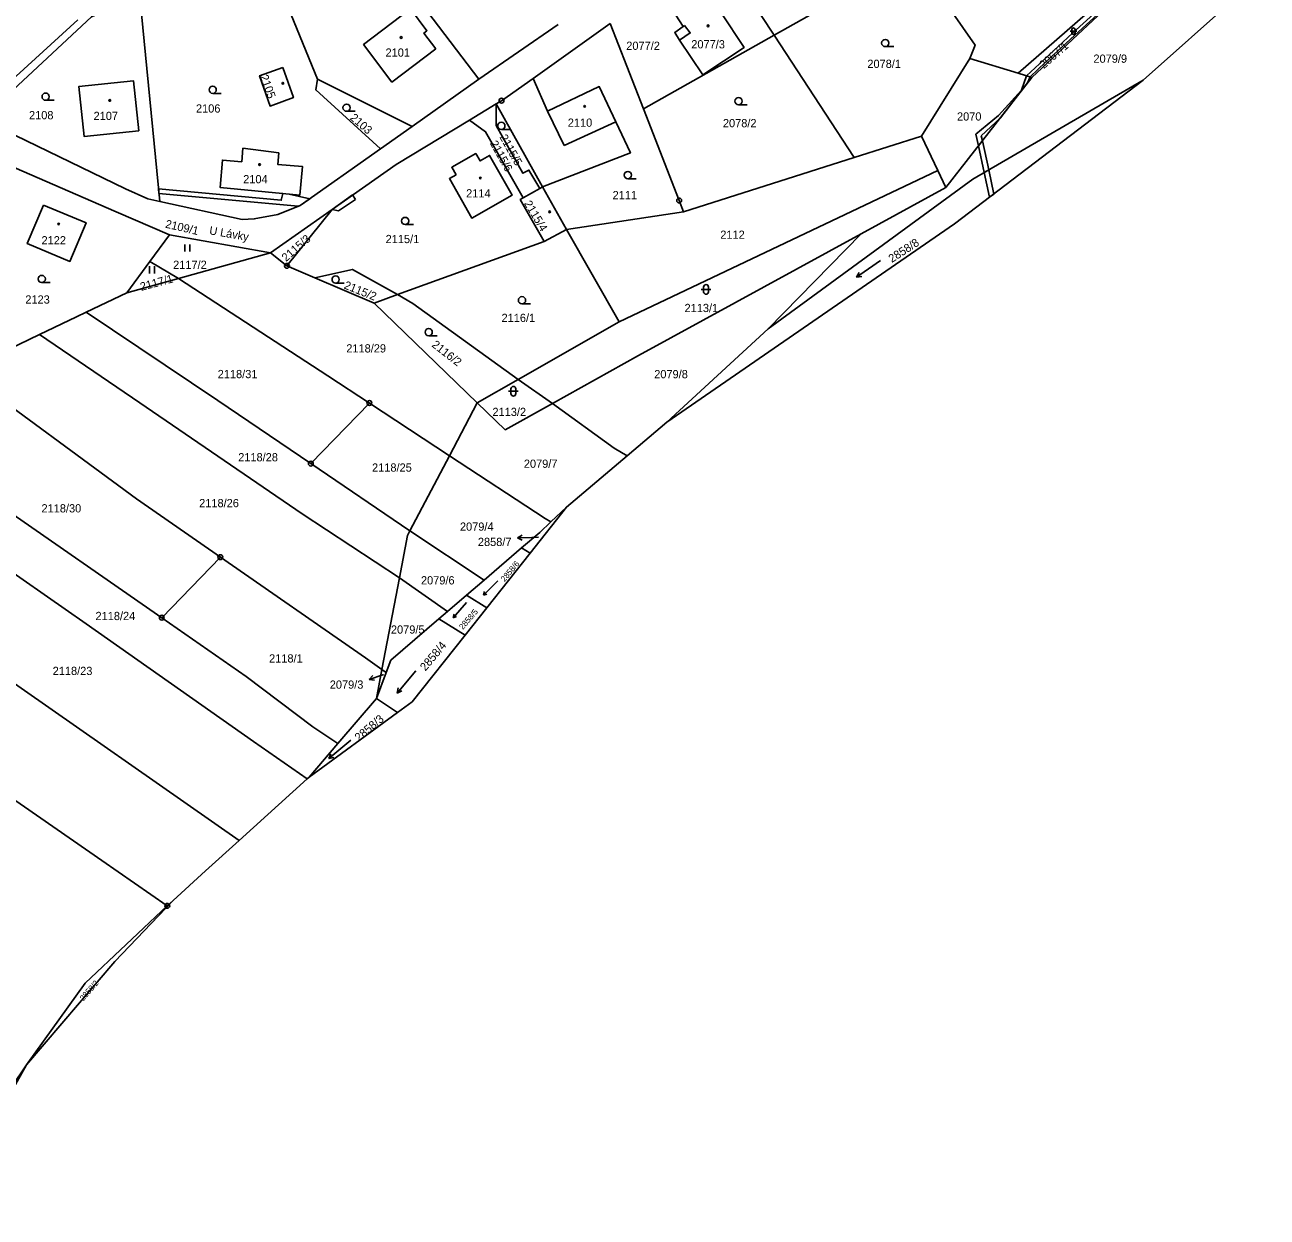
# Model space of a CAD drawing. Extents: x -562167 to -556918, y -1077891 to -1070763.
# Drawn here: x -560530 to -560273.1, y -1077722.4 to -1077476 of the extents above; entities that cross this region are included whole.
import ezdxf

# ---------------------------------------------------------------- set-up
doc = ezdxf.new("R2010")
doc.units = 0
for name, color, linetype in [('Hranice parcel', 7, 'Continuous'), ('Parcelní čísla', 7, 'Continuous'), ('Pop  PČ popisy', 7, 'Continuous'), ('Vnitřní kresba', 7, 'Continuous'), ('Věcná břemena k části', 7, 'Continuous'), ('Značky bodu BP', 7, 'Continuous'), ('Značky budov', 7, 'Continuous'), ('Značky kultur', 7, 'Continuous')]:
    doc.layers.add(name, color=color, linetype=linetype)

msp = doc.modelspace()

# ---------------------------------------------------------------- linework, layer by layer
at = {"layer": 'Hranice parcel'}
for p, q in [((-560460.65, -1077454.86), (-560436.1, -1077487.21)), ((-560387.02, -1077459.87), (-560375.09, -1077478.11)), ((-560324.64, -1077485.95), (-560294.78, -1077459.9)), ((-560375.09, -1077478.11), (-560346.25, -1077461.85)), ((-560321.77, -1077486.83), (-560294.09, -1077460.91)), ((-560273.13, -1077464.57), (-560298.78, -1077487.41)), ((-560506.23, -1077469.78), (-560502.1, -1077512.46)), ((-560519, -1077474.94), (-560533.39, -1077488.01)), ((-560436.1, -1077487.21), (-560419.75, -1077475.89)), ((-560408.95, -1077475.67), (-560424.92, -1077487.01)), ((-560408.95, -1077475.67), (-560402.07, -1077493.33)), ((-560402.07, -1077493.33), (-560375.09, -1077478.11)), ((-560375.09, -1077478.11), (-560358.54, -1077503.39)), ((-560334.63, -1077482.88), (-560344.57, -1077498.94)), ((-560324.64, -1077485.95), (-560334.63, -1077482.88)), ((-560469.47, -1077487.2), (-560449.91, -1077496.99)), ((-560449.91, -1077496.99), (-560436.1, -1077487.21)), ((-560339.55, -1077509.6), (-560321.77, -1077486.83)), ((-560321.77, -1077486.83), (-560324.64, -1077485.95)), ((-560438.05, -1077495.63), (-560432.54, -1077492.3)), ((-560432.54, -1077492.3), (-560422.94, -1077509.45)), ((-560438.05, -1077495.63), (-560453.2, -1077504.79)), ((-560449.91, -1077496.99), (-560456.43, -1077501.58)), ((-560358.54, -1077503.39), (-560344.57, -1077498.94)), ((-560344.57, -1077498.94), (-560341.23, -1077506.05)), ((-560393.78, -1077514.6), (-560358.54, -1077503.39)), ((-560453.2, -1077504.79), (-560466.47, -1077514.1)), ((-560407.09, -1077537.36), (-560341.23, -1077506.05)), ((-560341.23, -1077506.05), (-560339.55, -1077509.6)), ((-560423.52, -1077509.78), (-560426.98, -1077511.74)), ((-560422.94, -1077509.45), (-560423.52, -1077509.78)), ((-560422.94, -1077509.45), (-560417.97, -1077518.22)), ((-560357.1, -1077519.18), (-560339.55, -1077509.6)), ((-560466.47, -1077514.1), (-560479.22, -1077523.05)), ((-560466.47, -1077514.1), (-560475.8, -1077525.76)), ((-560417.97, -1077518.22), (-560393.78, -1077514.6)), ((-560417.97, -1077518.22), (-560422.6, -1077520.7)), ((-560417.97, -1077518.22), (-560407.09, -1077537.36)), ((-560376.31, -1077538.76), (-560357.1, -1077519.18)), ((-560504.13, -1077524.84), (-560500.11, -1077519.38)), ((-560500.11, -1077519.38), (-560479.22, -1077523.05)), ((-560452.94, -1077531.7), (-560422.6, -1077520.7)), ((-560498.25, -1077528.35), (-560479.22, -1077523.05)), ((-560479.22, -1077523.05), (-560475.8, -1077525.76)), ((-560508.9, -1077531.32), (-560504.13, -1077524.84)), ((-560498.25, -1077528.35), (-560504.13, -1077524.84)), ((-560475.8, -1077525.76), (-560470.02, -1077528.23)), ((-560508.9, -1077531.32), (-560498.25, -1077528.35)), ((-560470.02, -1077528.23), (-560457.78, -1077533.45)), ((-560517.31, -1077535.36), (-560508.9, -1077531.32)), ((-560457.78, -1077533.45), (-560452.94, -1077531.7)), ((-560457.78, -1077533.45), (-560436.46, -1077554.06)), ((-560526.94, -1077539.98), (-560519.29, -1077536.31)), ((-560519.29, -1077536.31), (-560517.31, -1077535.36)), ((-560407.09, -1077537.36), (-560427.98, -1077549.24)), ((-560397.23, -1077558.06), (-560376.31, -1077538.76)), ((-560427.98, -1077549.24), (-560436.46, -1077554.06)), ((-560427.98, -1077549.24), (-560420.91, -1077554.2)), ((-560458.75, -1077554.12), (-560470.86, -1077566.64)), ((-560442.2, -1077565), (-560458.75, -1077554.12)), ((-560436.46, -1077554.06), (-560442.2, -1077565)), ((-560397.23, -1077558.06), (-560405.47, -1077565.04)), ((-560501.68, -1077598.48), (-560554.74, -1077561.67)), ((-560442.2, -1077565), (-560450.37, -1077580.56)), ((-560405.47, -1077565.04), (-560417.99, -1077575.65)), ((-560470.86, -1077566.64), (-560450.37, -1077580.56)), ((-560425.52, -1077585.14), (-560417.99, -1077575.65)), ((-560417.99, -1077575.65), (-560421.24, -1077578.69)), ((-560450.37, -1077580.56), (-560435.03, -1077590.71)), ((-560489.57, -1077585.97), (-560501.68, -1077598.48)), ((-560435.03, -1077590.71), (-560427.29, -1077584.07)), ((-560434.49, -1077596.45), (-560425.52, -1077585.14)), ((-560425.52, -1077585.14), (-560427.29, -1077584.07)), ((-560568.67, -1077586.67), (-560485.65, -1077644.52)), ((-560452.53, -1077590.27), (-560456.15, -1077609.19)), ((-560442.58, -1077597.19), (-560452.53, -1077590.27)), ((-560435.03, -1077590.71), (-560438.69, -1077593.85)), ((-560438.69, -1077593.85), (-560442.58, -1077597.19)), ((-560434.49, -1077596.45), (-560438.69, -1077593.85)), ((-560454.35, -1077607.29), (-560444.36, -1077598.72)), ((-560442.58, -1077597.19), (-560444.36, -1077598.72)), ((-560438.98, -1077602.1), (-560444.36, -1077598.72)), ((-560438.98, -1077602.1), (-560434.49, -1077596.45)), ((-560457.29, -1077615.18), (-560456.15, -1077609.19)), ((-560455.29, -1077609.82), (-560456.15, -1077609.19)), ((-560455.29, -1077609.82), (-560454.35, -1077607.29)), ((-560455.29, -1077609.82), (-560457.29, -1077615.18)), ((-560457.29, -1077615.18), (-560465.27, -1077624.49)), ((-560452.96, -1077618.09), (-560457.29, -1077615.18)), ((-560471.23, -1077631.45), (-560452.96, -1077618.09)), ((-560465.27, -1077624.49), (-560471.23, -1077631.45)), ((-560471.61, -1077631.79), (-560485.65, -1077644.52)), ((-560471.23, -1077631.45), (-560471.61, -1077631.79)), ((-560511.35, -1077669.57), (-560499.35, -1077656.93)), ((-560500.54, -1077658.05), (-560499.35, -1077656.93)), ((-560529.62, -1077690.87), (-560511.35, -1077669.57)), ((-560529.62, -1077690.87), (-560547.38, -1077722.38)), ((-560532.75, -1077695.5), (-560529.62, -1077690.87))]:
    msp.add_line(p, q, dxfattribs=at)
for points in [[(-560334.63, -1077482.88), (-560333.52, -1077480.15), (-560346.25, -1077461.85)], [(-560477.48, -1077467.56), (-560476.14, -1077470.84), (-560469.47, -1077487.2)], [(-560532.38, -1077489.37), (-560516.19, -1077474.29), (-560506.23, -1077469.78)], [(-560396.14, -1077472.8), (-560392.95, -1077470.73), (-560389.47, -1077468.48), (-560386.12, -1077473.5), (-560386.02, -1077473.44), (-560381.27, -1077480.62), (-560389.8, -1077486.27), (-560394.6, -1077479.12), (-560395.61, -1077477.51), (-560393.86, -1077476.31), (-560396.14, -1077472.8)], [(-560445.03, -1077480.88), (-560447.48, -1077477.66), (-560446.86, -1077477.19), (-560450.27, -1077472.68), (-560459.96, -1077480.03), (-560454.09, -1077487.77), (-560445.03, -1077480.88)], [(-560476.62, -1077484.8), (-560481.45, -1077486.48), (-560479.27, -1077492.74), (-560474.46, -1077490.99), (-560476.62, -1077484.8)], [(-560506.44, -1077497.86), (-560507.5, -1077487.54), (-560518.85, -1077488.73), (-560517.74, -1077499), (-560506.44, -1077497.86)], [(-560469.47, -1077487.2), (-560469.84, -1077489.39), (-560456.43, -1077501.58)], [(-560424.92, -1077487.01), (-560431.43, -1077491.63), (-560432.54, -1077492.3)], [(-560422.94, -1077509.45), (-560404.79, -1077502.43), (-560407.82, -1077495.99), (-560411.22, -1077488.7), (-560421.91, -1077493.77), (-560424.92, -1077487.01)], [(-560397.23, -1077558.06), (-560337.74, -1077517.1), (-560298.78, -1077487.41)], [(-560376.31, -1077538.76), (-560334, -1077507.83), (-560298.78, -1077487.41)], [(-560432.54, -1077492.3), (-560432.54, -1077496.78), (-560427, -1077506.64), (-560425.78, -1077505.99), (-560423.52, -1077509.78)], [(-560402.07, -1077493.33), (-560394.69, -1077512.27), (-560393.78, -1077514.6)], [(-560538.93, -1077495.47), (-560509.19, -1077509.86), (-560504.56, -1077511.94), (-560502.1, -1077512.46)], [(-560426.98, -1077511.74), (-560434.72, -1077498.04), (-560438.05, -1077495.63)], [(-560502.1, -1077512.46), (-560485.07, -1077516.17), (-560482.57, -1077516.08), (-560477.67, -1077515.18), (-560473.07, -1077513.28), (-560456.43, -1077501.58)], [(-560485.13, -1077504.24), (-560489.13, -1077503.91), (-560489.63, -1077509.54), (-560473.12, -1077511.14), (-560472.55, -1077505.25), (-560477.68, -1077504.83), (-560477.49, -1077502.43), (-560484.91, -1077501.46), (-560485.13, -1077504.24)], [(-560440.83, -1077506.93), (-560442.21, -1077507.72), (-560437.6, -1077515.91), (-560429.24, -1077511.17), (-560433.89, -1077502.95), (-560435.88, -1077504.09), (-560436.77, -1077502.55), (-560441.71, -1077505.39), (-560440.83, -1077506.93)], [(-560500.11, -1077519.38), (-560511.11, -1077514.61), (-560532.2, -1077505.47)], [(-560526.11, -1077513.22), (-560529.48, -1077521.18), (-560520.68, -1077524.84), (-560517.34, -1077516.85), (-560526.11, -1077513.22)], [(-560422.6, -1077520.7), (-560427.55, -1077512.07), (-560426.98, -1077511.74)], [(-560420.91, -1077554.2), (-560403.14, -1077544.31), (-560357.1, -1077519.18)], [(-560470.02, -1077528.23), (-560462.25, -1077526.5), (-560452.94, -1077531.7)], [(-560498.25, -1077528.35), (-560467.33, -1077548.48), (-560458.75, -1077554.12)], [(-560452.94, -1077531.7), (-560449.74, -1077533.52), (-560427.98, -1077549.24)], [(-560470.86, -1077566.64), (-560490.09, -1077553.58), (-560517.31, -1077535.36)], [(-560542.77, -1077547.57), (-560533.36, -1077543.05), (-560526.94, -1077539.98)], [(-560452.53, -1077590.27), (-560472.63, -1077577.04), (-560506.24, -1077554.05), (-560526.94, -1077539.98)], [(-560542.77, -1077547.57), (-560506.93, -1077573.94), (-560489.57, -1077585.97)], [(-560436.46, -1077554.06), (-560430.69, -1077559.64), (-560420.91, -1077554.2)], [(-560405.47, -1077565.04), (-560408.12, -1077563.48), (-560420.91, -1077554.2)], [(-560421.24, -1077578.69), (-560422.4, -1077577.95), (-560442.2, -1077565)], [(-560471.61, -1077631.79), (-560482.69, -1077624.07), (-560517.32, -1077599.78), (-560539.1, -1077584.59), (-560560.9, -1077569.22)], [(-560450.37, -1077580.56), (-560450.87, -1077581.52), (-560452.53, -1077590.27)], [(-560421.24, -1077578.69), (-560423.54, -1077580.85), (-560427.29, -1077584.07)], [(-560456.15, -1077609.19), (-560459.56, -1077606.75), (-560489.57, -1077585.97)], [(-560501.68, -1077598.48), (-560484.25, -1077610.62), (-560470.43, -1077621.07), (-560465.27, -1077624.49)], [(-560452.96, -1077618.09), (-560449.89, -1077615.85), (-560438.98, -1077602.1)], [(-560552.89, -1077621.79), (-560514.08, -1077648.68), (-560500.54, -1077658.05)], [(-560499.35, -1077656.93), (-560492.61, -1077650.82), (-560485.65, -1077644.52)], [(-560529.62, -1077690.87), (-560517.54, -1077674.04), (-560500.54, -1077658.05)]]:
    msp.add_lwpolyline(points, dxfattribs=at)
at = {"layer": 'Pop  PČ popisy'}
for p, q in [((-560428.15, -1077582), (-560427.17, -1077581.46)), ((-560425.15, -1077581.89), (-560428.15, -1077582)), ((-560428.15, -1077582), (-560427.13, -1077582.46)), ((-560423.79, -1077581.84), (-560425.15, -1077581.89)), ((-560455.95, -1077610.31), (-560458.8, -1077611.24)), ((-560458.8, -1077611.24), (-560458.01, -1077610.45)), ((-560458.8, -1077611.24), (-560457.7, -1077611.4)), ((-560455.81, -1077610.27), (-560455.95, -1077610.31))]:
    msp.add_line(p, q, dxfattribs=at)
at = {"layer": 'Vnitřní kresba'}
for p, q in [((-560393.86, -1077476.31), (-560393.59, -1077476.12)), ((-560421.91, -1077493.77), (-560418.48, -1077500.9)), ((-560418.48, -1077500.9), (-560407.82, -1077495.99))]:
    msp.add_line(p, q, dxfattribs=at)
msp.add_lwpolyline([(-560394.6, -1077479.12), (-560392.41, -1077477.64), (-560393.59, -1077476.12)], dxfattribs=at)
at = {"layer": 'Věcná břemena k části'}
for points in [[(-560319.33, -1077483.22), (-560322.92, -1077486.48), (-560322.15, -1077486.71), (-560318.93, -1077483.66), (-560312.96, -1077478.14), (-560304.14, -1077470.04), (-560294.39, -1077460.47), (-560294.78, -1077459.9), (-560304.56, -1077469.6), (-560313.36, -1077477.7)], [(-560333.34, -1077498.53), (-560332.81, -1077500.97), (-560332.01, -1077499.94), (-560332.24, -1077498.88), (-560328.27, -1077495.15), (-560322.65, -1077487.95), (-560322.15, -1077486.71), (-560322.92, -1077486.48), (-560323.9, -1077489.43), (-560328.71, -1077494.71)], [(-560331.62, -1077506.45), (-560330.71, -1077505.92), (-560332.01, -1077499.94), (-560332.81, -1077500.97)], [(-560330.51, -1077511.59), (-560329.63, -1077510.92), (-560330.71, -1077505.92), (-560331.62, -1077506.45)], [(-560473.5, -1077513.46), (-560473.07, -1077513.28), (-560471.1, -1077511.9), (-560475.32, -1077510.93), (-560476.63, -1077510.8), (-560476.96, -1077512.2), (-560502.36, -1077509.82), (-560502.26, -1077510.84)], [(-560461.61, -1077512.02), (-560462.21, -1077511.11), (-560466.47, -1077514.1), (-560465.17, -1077514.38)]]:
    msp.add_lwpolyline(points, close=True, dxfattribs=at)
at = {"layer": 'Značky bodu BP'}
for centre, radius in [((-560431.43, -1077491.63), 0.5), ((-560431.43, -1077491.63), 0.0303), ((-560394.69, -1077512.27), 0.5), ((-560394.69, -1077512.27), 0.0303), ((-560475.8, -1077525.76), 0.5), ((-560475.8, -1077525.76), 0.0303), ((-560458.75, -1077554.12), 0.5), ((-560458.75, -1077554.12), 0.0303), ((-560470.86, -1077566.64), 0.5), ((-560470.86, -1077566.64), 0.0303), ((-560489.57, -1077585.97), 0.5), ((-560489.57, -1077585.97), 0.0303), ((-560501.68, -1077598.48), 0.5), ((-560501.68, -1077598.48), 0.0303), ((-560500.54, -1077658.05), 0.5), ((-560500.54, -1077658.05), 0.0303)]:
    msp.add_circle(centre, radius, dxfattribs=at)
at = {"layer": 'Značky budov'}
for centre in [(-560388.71, -1077476.16), (-560452.18, -1077478.57), (-560476.64, -1077488.03), (-560512.43, -1077491.58), (-560414.23, -1077492.79), (-560481.46, -1077504.83), (-560435.81, -1077507.61), (-560421.47, -1077514.6), (-560523, -1077517.12)]:
    msp.add_circle(centre, 0.175, dxfattribs=at)
at = {"layer": 'Značky kultur'}
for p, q in [((-560313.85, -1077477.25), (-560312.51, -1077477.25)), ((-560313.52, -1077476.92), (-560313.52, -1077477.59)), ((-560312.84, -1077477.59), (-560312.84, -1077476.92)), ((-560352.09, -1077480.46), (-560350.34, -1077480.46)), ((-560491.15, -1077490.12), (-560489.4, -1077490.12)), ((-560525.69, -1077491.55), (-560523.94, -1077491.55)), ((-560382.42, -1077492.49), (-560380.67, -1077492.49)), ((-560463.46, -1077493.83), (-560461.71, -1077493.83)), ((-560431.47, -1077497.58), (-560429.72, -1077497.58)), ((-560405.31, -1077507.75), (-560403.56, -1077507.75)), ((-560451.35, -1077517.24), (-560449.6, -1077517.24)), ((-560496.88, -1077522.82), (-560496.88, -1077521.32)), ((-560495.88, -1077522.82), (-560495.88, -1077521.32)), ((-560504.21, -1077527.36), (-560504.21, -1077525.86)), ((-560503.21, -1077527.36), (-560503.21, -1077525.86)), ((-560353.09, -1077524.68), (-560358.01, -1077528.12)), ((-560526.5, -1077529.23), (-560524.75, -1077529.23)), ((-560465.73, -1077529.34), (-560463.98, -1077529.34)), ((-560358.01, -1077528.12), (-560357.49, -1077527.15)), ((-560358.01, -1077528.12), (-560356.92, -1077527.97)), ((-560390.14, -1077530.64), (-560388.14, -1077530.64)), ((-560389.64, -1077530.14), (-560389.64, -1077531.14)), ((-560388.64, -1077531.14), (-560388.64, -1077530.14)), ((-560427.2, -1077533.63), (-560425.45, -1077533.63)), ((-560446.49, -1077540.21), (-560444.74, -1077540.21)), ((-560429.98, -1077551.68), (-560427.98, -1077551.68)), ((-560429.48, -1077551.18), (-560429.48, -1077552.18)), ((-560428.48, -1077552.18), (-560428.48, -1077551.18)), ((-560432.2, -1077590.86), (-560435.17, -1077593.83)), ((-560435.17, -1077593.83), (-560434.93, -1077593.1)), ((-560435.17, -1077593.83), (-560434.44, -1077593.59)), ((-560438.68, -1077595.33), (-560441.43, -1077598.5)), ((-560441.43, -1077598.5), (-560441.25, -1077597.75)), ((-560441.43, -1077598.5), (-560440.72, -1077598.21)), ((-560449.17, -1077609.46), (-560453.03, -1077614.06)), ((-560453.03, -1077614.06), (-560452.78, -1077612.99)), ((-560453.03, -1077614.06), (-560452.01, -1077613.63)), ((-560462.57, -1077623.77), (-560467.17, -1077627.62)), ((-560467.17, -1077627.62), (-560466.74, -1077626.61)), ((-560467.17, -1077627.62), (-560466.1, -1077627.38))]:
    msp.add_line(p, q, dxfattribs=at)
for centre in [(-560352.09, -1077479.71), (-560525.69, -1077490.8), (-560491.15, -1077489.37), (-560382.42, -1077491.74), (-560463.46, -1077493.08), (-560431.47, -1077496.83), (-560405.31, -1077507), (-560451.35, -1077516.49), (-560526.5, -1077528.48), (-560465.73, -1077528.59), (-560427.2, -1077532.88), (-560446.49, -1077539.46)]:
    msp.add_circle(centre, 0.75, dxfattribs=at)
for centre, radius, start, end in [((-560313.18, -1077476.92), 0.335, 0, 180), ((-560313.18, -1077477.59), 0.335, 180, 359.9879), ((-560389.14, -1077530.14), 0.5, 0, 180), ((-560389.14, -1077531.14), 0.5, 180, 359.9879), ((-560428.98, -1077551.18), 0.5, 0, 180), ((-560428.98, -1077552.18), 0.5, 180, 359.9879)]:
    msp.add_arc(centre, radius, start, end, dxfattribs=at)

# ---------------------------------------------------------------- texts
at = {"layer": 'Parcelní čísla'}
for s, p in [('2077/2', (-560405.64, -1077481.13)), ('2077/3', (-560392.2, -1077480.82)), ('2101', (-560455.42, -1077482.53)), ('2078/1', (-560355.79, -1077484.86)), ('2079/9', (-560309.05, -1077483.79)), ('2106', (-560494.61, -1077494.09)), ('2108', (-560529.13, -1077495.47)), ('2107', (-560515.78, -1077495.62)), ('2110', (-560417.73, -1077497.02)), ('2078/2', (-560385.66, -1077497.12)), ('2070', (-560337.26, -1077495.74)), ('2104', (-560484.85, -1077508.7)), ('2114', (-560438.75, -1077511.63)), ('2111', (-560408.47, -1077511.99)), ('2115/1', (-560455.4, -1077521.07)), ('2112', (-560386.2, -1077520.18)), ('2122', (-560526.54, -1077521.33)), ('2117/2', (-560499.33, -1077526.39)), ('2123', (-560529.89, -1077533.57)), ('2113/1', (-560393.59, -1077535.32)), ('2116/1', (-560431.43, -1077537.37)), ('2118/29', (-560463.53, -1077543.67)), ('2118/31', (-560490.11, -1077548.98)), ('2079/8', (-560399.86, -1077549)), ('2113/2', (-560433.31, -1077556.8)), ('2118/28', (-560485.88, -1077566.17)), ('2118/25', (-560458.2, -1077568.3)), ('2079/7', (-560426.82, -1077567.51)), ('2118/30', (-560526.55, -1077576.73)), ('2118/26', (-560493.95, -1077575.65)), ('2079/4', (-560440.03, -1077580.51)), ('2858/7', (-560436.32, -1077583.67)), ('2079/6', (-560448.09, -1077591.61)), ('2118/24', (-560515.38, -1077598.98)), ('2079/5', (-560454.3, -1077601.78)), ('2118/1', (-560479.49, -1077607.75)), ('2118/23', (-560524.24, -1077610.33)), ('2079/3', (-560466.95, -1077613.16))]:
    msp.add_text(s, height=1.7, dxfattribs=at).set_placement(p)
for s, height, rotation, p in [('2067/1', 1.7, 41, (-560319.3, -1077485.12)), ('2105', 1.7, 290, (-560481.38, -1077486.61)), ('2103', 1.7, 319, (-560462.9, -1077495.38)), ('2115/5', 1.7, 299, (-560431.89, -1077499.16)), ('2115/6', 1.7, 299, (-560433.89, -1077500.42)), ('2115/4', 1.7, 301, (-560426.85, -1077512.87)), ('2109/1', 1.7, 347, (-560501.06, -1077517.85)), ('2115/3', 1.7, 41, (-560475.99, -1077525)), ('2858/8', 1.7, 33, (-560350.73, -1077525.18)), ('2117/1', 1.7, 15, (-560505.91, -1077530.95)), ('2115/2', 1.7, 338, (-560464.15, -1077530.39)), ('2116/2', 1.7, 322, (-560446, -1077542.34)), ('2858/6', 1.2, 50, (-560430.79, -1077591.15)), ('2858/5', 1.2, 49, (-560439.42, -1077601.03)), ('2858/4', 1.7, 50, (-560447.16, -1077609.62)), ('2858/3', 1.7, 40, (-560460.92, -1077624.15)), ('2858/2', 1.2, 49, (-560517.86, -1077677.78))]:
    msp.add_text(s, height=height, rotation=rotation, dxfattribs=at).set_placement(p)
at = {"layer": 'Pop  PČ popisy'}
msp.add_text('U Lávky', height=1.7, rotation=350, dxfattribs=at).set_placement((-560491.95, -1077519.22))

doc.saveas('drawing.dxf')
